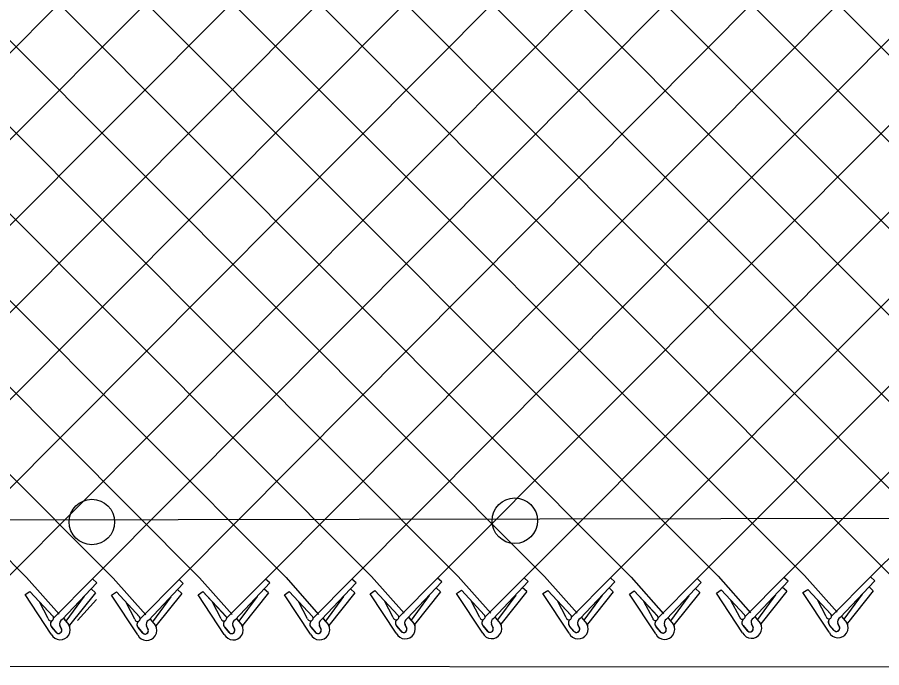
# Model space of a CAD drawing. Extents: x 0 to 1270, y 0 to 830.
# Drawn here: x 308.61 to 348.88, y 599.54 to 629.83 of the extents above; entities that cross this region are included whole.
import ezdxf

# ---------------------------------------------------------------- set-up
doc = ezdxf.new("R2010")
doc.units = 0
for name, color, linetype in [('sb_Chainlink Fence', 7, 'Continuous'), ('sb_Earth', 7, 'Continuous'), ('sb_Existing Structural Steel', 7, 'Continuous')]:
    doc.layers.add(name, color=color, linetype=linetype)

msp = doc.modelspace()

# ---------------------------------------------------------------- linework, layer by layer
at = {"layer": 'sb_Chainlink Fence'}
for p, q in [((257.835, 658.993), (313.075, 603.71)), ((275.814, 657.253), (329.146, 603.793)), ((300, 657.257), (353.33, 603.776)), ((312.077, 657.249), (365.65, 603.512)), ((255.65, 657.204), (309.044, 603.739)), ((263.729, 657.225), (317.103, 603.732)), ((267.756, 657.214), (321.13, 603.735)), ((271.783, 657.223), (325.119, 603.783)), ((279.843, 657.23), (333.173, 603.785)), ((283.835, 603.723), (337.219, 657.168)), ((283.869, 657.227), (337.205, 603.755)), ((287.862, 603.715), (341.246, 657.165)), ((287.915, 657.229), (341.256, 603.809)), ((291.942, 657.219), (345.285, 603.832)), ((291.958, 603.8), (345.252, 657.226)), ((295.927, 603.712), (349.28, 657.204)), ((295.969, 657.227), (349.311, 603.835)), ((299.948, 603.71), (353.306, 657.201)), ((304.029, 657.234), (357.357, 603.786)), ((304.062, 603.674), (357.353, 657.203)), ((308.055, 657.231), (361.384, 603.778)), ((308.089, 603.684), (361.38, 657.192)), ((312.116, 603.676), (365.407, 657.201)), ((316.105, 657.227), (369.444, 603.771)), ((316.147, 603.646), (369.438, 657.23)), ((320.132, 657.224), (373.47, 603.773)), ((320.175, 603.669), (373.466, 657.208)), ((324.202, 603.671), (377.493, 657.205)), ((328.191, 603.719), (381.586, 657.218)), ((332.218, 603.73), (385.615, 657.196)), ((336.245, 603.721), (389.641, 657.193)), ((340.277, 603.692), (393.688, 657.194)), ((344.328, 603.746), (397.714, 657.184)), ((348.357, 603.768), (401.741, 657.192)), ((309.044, 603.739), (310.561, 602.031)), ((310.302, 601.855), (312.116, 603.676)), ((312.314, 603.497), (312.116, 603.676)), ((313.075, 603.71), (314.593, 602.001)), ((317.103, 603.732), (318.621, 602.023)), ((321.13, 603.735), (322.647, 602.026)), ((325.119, 603.783), (326.637, 602.074)), ((326.378, 601.898), (328.191, 603.719)), ((328.389, 603.54), (328.191, 603.719)), ((329.146, 603.793), (330.664, 602.084)), ((330.405, 601.908), (332.218, 603.73)), ((332.416, 603.55), (332.218, 603.73)), ((333.173, 603.785), (334.691, 602.076)), ((334.432, 601.9), (336.245, 603.721)), ((336.443, 603.542), (336.245, 603.721)), ((337.205, 603.755), (338.722, 602.046)), ((338.463, 601.87), (340.277, 603.692)), ((340.474, 603.512), (340.277, 603.692)), ((341.256, 603.809), (342.774, 602.1)), ((342.515, 601.924), (344.328, 603.746)), ((344.526, 603.566), (344.328, 603.746)), ((345.285, 603.832), (346.802, 602.123)), ((346.543, 601.947), (348.357, 603.768)), ((348.555, 603.589), (348.357, 603.768)), ((310.701, 601.783), (312.314, 603.497)), ((314.333, 601.825), (316.147, 603.646)), ((314.732, 601.754), (316.345, 603.467)), ((316.345, 603.467), (316.147, 603.646)), ((318.362, 601.847), (320.175, 603.669)), ((318.76, 601.776), (320.373, 603.489)), ((320.373, 603.489), (320.175, 603.669)), ((322.388, 601.85), (324.202, 603.671)), ((322.787, 601.779), (324.4, 603.492)), ((324.4, 603.492), (324.202, 603.671)), ((326.777, 601.827), (328.389, 603.54)), ((330.803, 601.837), (332.416, 603.55)), ((334.831, 601.829), (336.443, 603.542)), ((338.862, 601.799), (340.474, 603.512)), ((342.914, 601.853), (344.526, 603.566)), ((344.459, 603.103), (344.261, 603.283)), ((346.942, 601.876), (348.555, 603.589)), ((348.488, 603.126), (348.29, 603.305)), ((308.972, 602.946), (309.195, 603.098)), ((310.19, 601.101), (308.972, 602.946)), ((309.195, 603.098), (310.273, 601.936)), ((309.195, 603.098), (310.28, 601.929)), ((312.246, 603.034), (311.04, 601.516)), ((312.246, 603.034), (312.049, 603.213)), ((313.003, 602.916), (313.226, 603.068)), ((314.221, 601.071), (313.003, 602.916)), ((313.226, 603.068), (314.304, 601.906)), ((313.226, 603.068), (314.311, 601.9)), ((316.278, 603.004), (315.071, 601.487)), ((316.278, 603.004), (316.08, 603.183)), ((317.031, 602.938), (317.254, 603.091)), ((318.25, 601.094), (317.031, 602.938)), ((317.254, 603.091), (318.332, 601.929)), ((317.254, 603.091), (318.339, 601.922)), ((320.306, 603.026), (319.1, 601.509)), ((320.306, 603.026), (320.108, 603.206)), ((321.058, 602.941), (321.281, 603.093)), ((322.276, 601.097), (321.058, 602.941)), ((321.281, 603.093), (322.359, 601.932)), ((321.281, 603.093), (322.366, 601.925)), ((324.332, 603.029), (323.126, 601.512)), ((324.332, 603.029), (324.135, 603.208)), ((325.047, 602.989), (325.27, 603.142)), ((326.266, 601.145), (325.047, 602.989)), ((325.27, 603.142), (326.348, 601.98)), ((325.27, 603.142), (326.355, 601.973)), ((327.803, 602.911), (326.954, 601.756)), ((328.322, 603.077), (327.116, 601.56)), ((328.322, 603.077), (328.124, 603.256)), ((329.074, 602.999), (329.297, 603.152)), ((330.292, 601.155), (329.074, 602.999)), ((329.297, 603.152), (330.375, 601.99)), ((329.297, 603.152), (330.382, 601.983)), ((331.829, 602.921), (330.981, 601.766)), ((332.349, 603.087), (331.142, 601.57)), ((332.349, 603.087), (332.151, 603.267)), ((333.101, 602.991), (333.324, 603.143)), ((334.32, 601.147), (333.101, 602.991)), ((333.324, 603.143), (334.402, 601.982)), ((333.324, 603.143), (334.409, 601.975)), ((335.857, 602.913), (335.008, 601.758)), ((336.376, 603.079), (335.17, 601.562)), ((336.376, 603.079), (336.178, 603.258)), ((337.132, 602.961), (337.355, 603.114)), ((338.351, 601.117), (337.132, 602.961)), ((337.355, 603.114), (338.433, 601.952)), ((337.355, 603.114), (338.44, 601.945)), ((339.888, 602.883), (339.039, 601.728)), ((340.407, 603.049), (339.201, 601.532)), ((340.407, 603.049), (340.209, 603.229)), ((341.184, 603.016), (341.407, 603.168)), ((342.403, 601.171), (341.184, 603.016)), ((341.407, 603.168), (342.485, 602.006)), ((341.407, 603.168), (342.492, 601.999)), ((343.94, 602.937), (343.091, 601.782)), ((344.459, 603.103), (343.253, 601.586)), ((345.213, 603.038), (345.436, 603.19)), ((346.431, 601.193), (345.213, 603.038)), ((345.436, 603.19), (346.514, 602.028)), ((345.436, 603.19), (346.521, 602.022)), ((347.968, 602.96), (347.119, 601.805)), ((348.488, 603.126), (347.281, 601.609)), ((310.051, 601.829), (309.645, 602.605)), ((311.727, 602.868), (310.878, 601.713)), ((312.296, 602.724), (311.417, 601.735)), ((314.082, 601.799), (313.677, 602.575)), ((315.758, 602.838), (314.91, 601.683)), ((318.111, 601.822), (317.705, 602.597)), ((319.787, 602.86), (318.938, 601.705)), ((322.137, 601.824), (321.731, 602.6)), ((323.813, 602.863), (322.964, 601.708)), ((326.127, 601.872), (325.721, 602.648)), ((330.154, 601.883), (329.748, 602.658)), ((334.181, 601.874), (333.775, 602.65)), ((338.212, 601.845), (337.806, 602.62)), ((342.264, 601.899), (341.858, 602.675)), ((346.292, 601.921), (345.887, 602.697)), ((310.768, 601.831), (311.016, 601.538)), ((310.772, 601.827), (311.017, 601.537)), ((314.8, 601.801), (315.047, 601.508)), ((314.803, 601.797), (315.049, 601.507)), ((318.828, 601.824), (319.076, 601.531)), ((318.831, 601.819), (319.077, 601.53)), ((322.855, 601.827), (323.102, 601.533)), ((322.858, 601.822), (323.103, 601.532)), ((326.844, 601.875), (327.092, 601.581)), ((326.847, 601.87), (327.093, 601.58)), ((330.871, 601.885), (331.119, 601.592)), ((330.874, 601.88), (331.12, 601.591)), ((334.898, 601.876), (335.146, 601.583)), ((334.901, 601.872), (335.147, 601.582)), ((338.929, 601.847), (339.177, 601.554)), ((338.933, 601.842), (339.178, 601.553)), ((342.981, 601.901), (343.229, 601.608)), ((342.984, 601.896), (343.23, 601.607)), ((347.01, 601.923), (347.257, 601.63)), ((347.013, 601.919), (347.258, 601.629)), ((310.416, 601.194), (310.214, 601.436)), ((310.214, 601.436), (310.436, 601.172)), ((310.677, 601.336), (310.595, 601.514)), ((310.595, 601.507), (310.677, 601.341)), ((311.016, 601.538), (311.034, 601.504)), ((311.034, 601.504), (311.05, 601.468)), ((314.447, 601.164), (314.245, 601.406)), ((314.245, 601.406), (314.468, 601.142)), ((314.708, 601.307), (314.626, 601.484)), ((314.627, 601.478), (314.708, 601.311)), ((315.047, 601.508), (315.066, 601.474)), ((315.066, 601.474), (315.081, 601.438)), ((318.475, 601.186), (318.273, 601.428)), ((318.273, 601.428), (318.496, 601.165)), ((318.736, 601.329), (318.655, 601.506)), ((318.655, 601.5), (318.736, 601.333)), ((319.076, 601.531), (319.094, 601.497)), ((319.094, 601.497), (319.109, 601.46)), ((322.502, 601.189), (322.3, 601.431)), ((322.3, 601.431), (322.522, 601.168)), ((322.763, 601.332), (322.681, 601.509)), ((322.681, 601.503), (322.763, 601.336)), ((323.102, 601.533), (323.12, 601.499)), ((323.12, 601.499), (323.136, 601.463)), ((326.491, 601.237), (326.289, 601.479)), ((326.289, 601.479), (326.512, 601.216)), ((326.753, 601.38), (326.671, 601.557)), ((326.671, 601.551), (326.752, 601.384)), ((327.092, 601.581), (327.11, 601.547)), ((327.11, 601.547), (327.126, 601.511)), ((330.518, 601.247), (330.316, 601.489)), ((330.316, 601.489), (330.539, 601.226)), ((330.779, 601.39), (330.697, 601.567)), ((330.698, 601.561), (330.779, 601.394)), ((331.119, 601.592), (331.137, 601.558)), ((331.137, 601.558), (331.152, 601.521)), ((334.545, 601.239), (334.343, 601.481)), ((334.343, 601.481), (334.566, 601.217)), ((334.806, 601.382), (334.725, 601.559)), ((334.725, 601.553), (334.806, 601.386)), ((335.146, 601.583), (335.164, 601.549)), ((335.164, 601.549), (335.179, 601.513)), ((338.577, 601.209), (338.375, 601.451)), ((338.375, 601.451), (338.597, 601.188)), ((338.838, 601.352), (338.756, 601.529)), ((338.756, 601.523), (338.837, 601.356)), ((339.177, 601.554), (339.195, 601.52)), ((339.195, 601.52), (339.211, 601.483)), ((342.628, 601.264), (342.426, 601.505)), ((342.426, 601.505), (342.649, 601.242)), ((342.89, 601.406), (342.808, 601.583)), ((342.808, 601.577), (342.889, 601.41)), ((343.229, 601.608), (343.247, 601.574)), ((343.247, 601.574), (343.263, 601.537)), ((346.657, 601.286), (346.455, 601.528)), ((346.455, 601.528), (346.677, 601.264)), ((346.918, 601.429), (346.836, 601.606)), ((346.836, 601.6), (346.918, 601.433)), ((347.257, 601.63), (347.275, 601.596)), ((347.275, 601.596), (347.291, 601.56))]:
    msp.add_line(p, q, dxfattribs=at)
for centre, radius, start, end in [((310.177, 601.851), 0.128, 189.9304, 40.9785), ((310.343, 601.577), 0.192, 126.9947, 219.7983), ((310.349, 601.577), 0.195, 127.7656, 226.3328), ((310.789, 601.593), 0.209, 114.8422, 203.5167), ((314.208, 601.821), 0.128, 189.9304, 40.9785), ((314.375, 601.547), 0.192, 126.9947, 219.7983), ((314.38, 601.547), 0.195, 127.7656, 226.3328), ((314.82, 601.564), 0.209, 114.8422, 203.5167), ((318.237, 601.844), 0.128, 189.9304, 40.9785), ((318.403, 601.57), 0.192, 126.9947, 219.7983), ((318.408, 601.57), 0.195, 127.7656, 226.3328), ((318.848, 601.586), 0.209, 114.8422, 203.5167), ((322.263, 601.846), 0.128, 189.9304, 40.9785), ((322.429, 601.573), 0.192, 126.9947, 219.7983), ((322.435, 601.572), 0.195, 127.7656, 226.3328), ((322.875, 601.589), 0.209, 114.8422, 203.5167), ((326.253, 601.895), 0.128, 189.9304, 40.9785), ((326.419, 601.621), 0.192, 126.9947, 219.7983), ((326.424, 601.621), 0.195, 127.7656, 226.3328), ((326.865, 601.637), 0.209, 114.8422, 203.5167), ((330.28, 601.905), 0.128, 189.9304, 40.9785), ((330.446, 601.631), 0.192, 126.9947, 219.7983), ((330.451, 601.631), 0.195, 127.7656, 226.3328), ((330.891, 601.647), 0.209, 114.8422, 203.5167), ((334.307, 601.896), 0.128, 189.9304, 40.9785), ((334.473, 601.623), 0.192, 126.9947, 219.7983), ((334.478, 601.622), 0.195, 127.7656, 226.3328), ((334.918, 601.639), 0.209, 114.8422, 203.5167), ((338.338, 601.867), 0.128, 189.9304, 40.9785), ((338.504, 601.593), 0.192, 126.9947, 219.7983), ((338.51, 601.593), 0.195, 127.7656, 226.3328), ((338.95, 601.609), 0.209, 114.8422, 203.5167), ((342.39, 601.921), 0.128, 189.9304, 40.9785), ((342.556, 601.647), 0.192, 126.9947, 219.7983), ((342.561, 601.647), 0.195, 127.7656, 226.3328), ((343.002, 601.663), 0.209, 114.8422, 203.5167), ((346.418, 601.943), 0.128, 189.9304, 40.9785), ((346.585, 601.669), 0.192, 126.9947, 219.7983), ((346.59, 601.669), 0.195, 127.7656, 226.3328), ((347.03, 601.686), 0.209, 114.8422, 203.5167), ((310.609, 601.309), 0.468, 206.3202, 29.2269), ((310.532, 601.291), 0.152, 219.8632, 17.4852), ((310.533, 601.29), 0.152, 230.7826, 19.2656), ((314.64, 601.279), 0.468, 206.3202, 29.2269), ((314.563, 601.261), 0.152, 219.8632, 17.4852), ((314.564, 601.26), 0.152, 230.7826, 19.2656), ((318.669, 601.301), 0.468, 206.3202, 29.2269), ((318.592, 601.284), 0.152, 219.8632, 17.4852), ((318.592, 601.283), 0.152, 230.7826, 19.2656), ((322.695, 601.304), 0.468, 206.3202, 29.2269), ((322.618, 601.286), 0.152, 219.8632, 17.4852), ((322.619, 601.286), 0.152, 230.7826, 19.2656), ((326.685, 601.352), 0.468, 206.3202, 29.2269), ((326.608, 601.334), 0.152, 219.8632, 17.4852), ((326.608, 601.334), 0.152, 230.7826, 19.2656), ((330.712, 601.362), 0.468, 206.3202, 29.2269), ((330.635, 601.345), 0.152, 219.8632, 17.4852), ((330.635, 601.344), 0.152, 230.7826, 19.2656), ((334.739, 601.354), 0.468, 206.3202, 29.2269), ((334.662, 601.336), 0.152, 219.8632, 17.4852), ((334.662, 601.336), 0.152, 230.7826, 19.2656), ((338.77, 601.324), 0.468, 206.3202, 29.2269), ((338.693, 601.307), 0.152, 219.8632, 17.4852), ((338.693, 601.306), 0.152, 230.7826, 19.2656), ((342.822, 601.378), 0.468, 206.3202, 29.2269), ((342.745, 601.361), 0.152, 219.8632, 17.4852), ((342.745, 601.36), 0.152, 230.7826, 19.2656), ((346.85, 601.401), 0.468, 206.3202, 29.2269), ((346.773, 601.383), 0.152, 219.8632, 17.4852), ((346.774, 601.382), 0.152, 230.7826, 19.2656)]:
    msp.add_arc(centre, radius, start, end, dxfattribs=at)
at = {"layer": 'sb_Earth'}
msp.add_line((278.787, 599.642), (405.79, 599.541), dxfattribs=at)
at = {"layer": 'sb_Existing Structural Steel'}
msp.add_line((65.549, 606.032), (405.109, 606.595), dxfattribs=at)
for centre in [(312.086, 606.328), (331.787, 606.386)]:
    msp.add_circle(centre, 1.06, dxfattribs=at)

doc.saveas('drawing.dxf')
